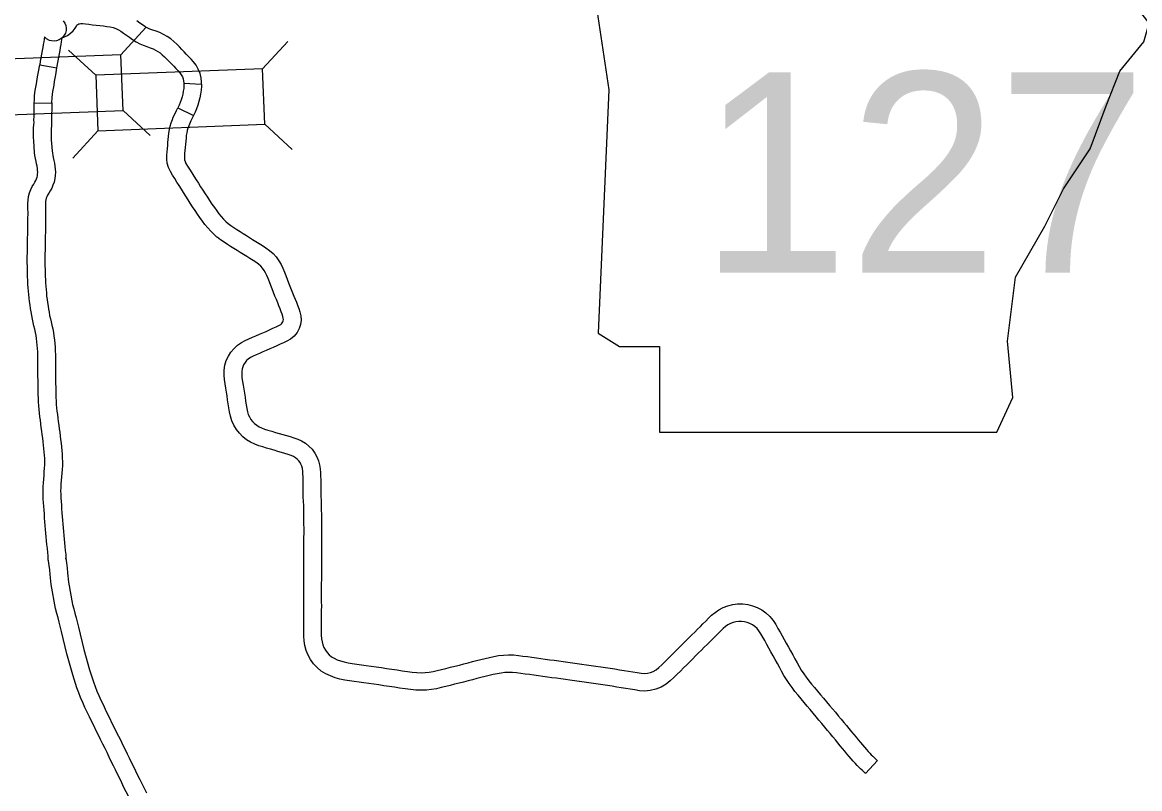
# Model space of a CAD drawing. Extents: x 77230 to 630905, y 790554 to 1662844.
# Drawn here: x 383507 to 399408, y 1446373 to 1457281 of the extents above; entities that cross this region are included whole.
import ezdxf

# ---------------------------------------------------------------- set-up
doc = ezdxf.new("R2010")
doc.units = 0
for name, color, linetype in [('Level 10', 7, 'Continuous'), ('Level 19', 7, 'Continuous'), ('Level 24', 7, 'Continuous')]:
    doc.layers.add(name, color=color, linetype=linetype)

msp = doc.modelspace()

# ---------------------------------------------------------------- linework, layer by layer
at = {"layer": 'Level 10'}
for p, q in [((386056, 1456400), (386057, 1456401)), ((384127, 1449641), (384125, 1449656)), ((383878, 1449617), (383877, 1449632))]:
    msp.add_line(p, q, dxfattribs=at)
for points in [[(384088, 1457302), (384111, 1457269), (384124, 1457234), (384130, 1457197), (384129, 1457163), (384120, 1457128), (384104, 1457096), (384089, 1457077), (384073, 1457059)], [(386057, 1456401), (386057, 1456430), (386050, 1456489), (386037, 1456553), (386009, 1456616), (385979, 1456669), (385943, 1456718), (385908, 1456758), (385874, 1456794), (385841, 1456828), (385809, 1456862), (385776, 1456896), (385742, 1456931), (385705, 1456968), (385665, 1457007), (385620, 1457045), (385569, 1457080), (385517, 1457110), (385463, 1457134), (385412, 1457153), (385366, 1457170), (385323, 1457186), (385284, 1457203), (385249, 1457221), (385215, 1457243), (385178, 1457269), (385138, 1457300)], [(384073, 1457059), (384148, 1457095), (384192, 1457125), (384229, 1457162), (384257, 1457199), (384276, 1457228), (384288, 1457243), (384298, 1457251), (384309, 1457258), (384321, 1457261), (384338, 1457263), (384367, 1457263), (384407, 1457259), (384454, 1457254), (384505, 1457247), (384557, 1457241), (384610, 1457235), (384662, 1457229), (384712, 1457223), (384757, 1457216), (384799, 1457206), (384837, 1457193), (384874, 1457176), (384910, 1457155), (384948, 1457129), (384988, 1457100), (385030, 1457068), (385075, 1457035), (385125, 1457004), (385177, 1456977), (385229, 1456955), (385279, 1456936), (385325, 1456919), (385367, 1456903), (385403, 1456887), (385436, 1456868), (385467, 1456846), (385498, 1456820), (385530, 1456790), (385563, 1456757), (385596, 1456723), (385628, 1456689), (385661, 1456655), (385693, 1456622), (385723, 1456590), (385749, 1456560), (385769, 1456533), (385785, 1456504), (385798, 1456476), (385803, 1456450), (385807, 1456415), (386056, 1456400)], [(384073, 1457059), (384033, 1457031), (383995, 1457018), (383963, 1457013), (383920, 1457016), (383893, 1457024), (383850, 1457047), (383821, 1457076), (383816, 1457039), (383811, 1457004), (383805, 1456966), (383798, 1456925), (383789, 1456878), (383781, 1456827), (383772, 1456778), (383763, 1456727), (383754, 1456677), (384000, 1456634)], [(384000, 1456634), (384018, 1456734), (384027, 1456785), (384035, 1456834), (384044, 1456880), (384052, 1456925), (384058, 1456967), (384064, 1457005), (384073, 1457059)], [(383676, 1456130), (383679, 1456180), (383682, 1456230), (383687, 1456281), (383694, 1456333), (383703, 1456384), (383712, 1456432), (383720, 1456479), (383728, 1456527), (383737, 1456576), (383754, 1456677)], [(383926, 1456134), (383931, 1456209), (383936, 1456252), (383941, 1456295), (383949, 1456340), (383958, 1456388), (383967, 1456437), (383975, 1456486), (383983, 1456535), (384000, 1456634)], [(385807, 1456415), (385807, 1456379), (385804, 1456341), (385798, 1456301), (385790, 1456260), (385780, 1456220), (385767, 1456179), (385754, 1456140), (385739, 1456103), (385721, 1456066)], [(386056, 1456400), (386057, 1456371), (386053, 1456314), (386045, 1456259), (386034, 1456205), (386021, 1456152), (386005, 1456101), (385988, 1456052), (385968, 1456003), (385944, 1455953)], [(383596, 1453456), (383592, 1453504), (383587, 1453556), (383585, 1453610), (383583, 1453658), (383581, 1453707), (383580, 1453758), (383579, 1453807), (383577, 1453857), (383578, 1453906), (383578, 1453951), (383579, 1453996), (383580, 1454039), (383581, 1454082), (383582, 1454125), (383583, 1454166), (383583, 1454214), (383584, 1454260), (383587, 1454297), (383587, 1454334), (383587, 1454376), (383587, 1454418), (383587, 1454461), (383587, 1454505), (383589, 1454541), (383588, 1454577), (383587, 1454619), (383586, 1454662), (383587, 1454706), (383589, 1454752), (383596, 1454802), (383608, 1454852), (383627, 1454900), (383649, 1454942), (383670, 1454977), (383686, 1455005), (383700, 1455031), (383711, 1455055), (383719, 1455077), (383723, 1455097), (383725, 1455121), (383726, 1455146), (383725, 1455172), (383722, 1455200), (383717, 1455232), (383710, 1455267), (383704, 1455300), (383693, 1455343), (383687, 1455386), (383682, 1455426), (383669, 1455593), (383667, 1455644), (383666, 1455686), (383666, 1455730), (383668, 1455774), (383673, 1455827), (383674, 1455854), (383673, 1455894), (383674, 1455940), (383674, 1455986), (383675, 1456032), (383676, 1456130), (383926, 1456134)], [(383926, 1456134), (383925, 1456029), (383924, 1455983), (383924, 1455938), (383923, 1455894), (383924, 1455851), (383922, 1455811), (383918, 1455758), (383916, 1455724), (383916, 1455687), (383916, 1455652), (383919, 1455609), (383931, 1455453), (383935, 1455419), (383939, 1455390), (383948, 1455355), (383956, 1455314), (383963, 1455275), (383970, 1455235), (383975, 1455192), (383977, 1455147), (383975, 1455103), (383970, 1455057), (383959, 1455008), (383943, 1454963), (383925, 1454921), (383905, 1454883), (383884, 1454848), (383867, 1454820), (383855, 1454797), (383847, 1454777), (383842, 1454754), (383838, 1454729), (383837, 1454697), (383836, 1454662), (383837, 1454624), (383838, 1454585), (383839, 1454539), (383837, 1454498), (383837, 1454460), (383837, 1454418), (383837, 1454376), (383837, 1454333), (383837, 1454287), (383834, 1454249), (383833, 1454211), (383833, 1454163), (383832, 1454120), (383831, 1454077), (383830, 1454034), (383829, 1453990), (383828, 1453946), (383828, 1453903), (383827, 1453859), (383829, 1453813), (383830, 1453764), (383831, 1453717), (383833, 1453667), (383835, 1453618), (383836, 1453574), (383841, 1453526), (383845, 1453476)], [(386277, 1454225), (386233, 1454264), (386189, 1454307), (386146, 1454354), (386106, 1454403), (386070, 1454453), (386035, 1454502), (386001, 1454552), (385965, 1454603), (385931, 1454655), (385898, 1454706), (385866, 1454756), (385833, 1454807), (385801, 1454857), (385770, 1454908), (385738, 1454958), (385707, 1455007), (385676, 1455056), (385645, 1455104), (385614, 1455156), (385588, 1455214), (385570, 1455274), (385562, 1455334), (385563, 1455390), (385567, 1455438), (385572, 1455483), (385576, 1455526), (385580, 1455569), (385584, 1455613), (385588, 1455658), (385593, 1455705), (385601, 1455754), (385612, 1455802), (385625, 1455851), (385642, 1455898), (385656, 1455931), (385680, 1455985), (385702, 1456028), (385721, 1456066), (385944, 1455953)], [(385944, 1455953), (385925, 1455915), (385907, 1455879), (385885, 1455831), (385875, 1455807), (385863, 1455774), (385854, 1455741), (385847, 1455708), (385841, 1455672), (385837, 1455633), (385833, 1455591), (385829, 1455546), (385825, 1455501), (385820, 1455457), (385816, 1455415), (385813, 1455378), (385813, 1455349), (385816, 1455326), (385823, 1455302), (385836, 1455273), (385859, 1455235), (385887, 1455190), (385918, 1455141), (385949, 1455091), (385981, 1455041), (386013, 1454991), (386044, 1454941), (386076, 1454891), (386108, 1454841), (386140, 1454792), (386172, 1454744), (386206, 1454694), (386240, 1454645), (386273, 1454598), (386305, 1454555), (386336, 1454516), (386368, 1454481), (386403, 1454447), (386442, 1454413)], [(386436, 1454418), (386476, 1454387), (386516, 1454359), (386560, 1454331), (386605, 1454302), (386650, 1454274), (386696, 1454245), (386740, 1454217), (386785, 1454190), (386832, 1454162), (386879, 1454133), (386926, 1454103), (386974, 1454071), (387024, 1454035), (387075, 1453991), (387120, 1453941), (387158, 1453888), (387190, 1453833), (387216, 1453780), (387238, 1453727), (387258, 1453677), (387277, 1453626), (387297, 1453575), (387316, 1453526), (387335, 1453477), (387354, 1453430), (387372, 1453384), (387390, 1453339), (387408, 1453296), (387425, 1453253), (387441, 1453210), (387458, 1453161), (387470, 1453104), (387473, 1453043), (387466, 1452981), (387447, 1452921), (387418, 1452866), (387376, 1452814), (387324, 1452771), (387271, 1452742), (387224, 1452720), (387177, 1452698), (387129, 1452676), (387079, 1452654), (387029, 1452632), (386978, 1452610), (386929, 1452590), (386881, 1452569), (386834, 1452549), (386791, 1452528), (386753, 1452508), (386723, 1452488), (386699, 1452466), (386677, 1452438), (386657, 1452407), (386643, 1452378), (386634, 1452347), (386629, 1452312), (386629, 1452271), (386633, 1452223), (386640, 1452170), (386648, 1452115), (386658, 1452058), (386667, 1452001), (386676, 1451945), (386684, 1451889), (386692, 1451836), (386701, 1451784), (386711, 1451739), (386723, 1451700), (386740, 1451664), (386761, 1451629), (386785, 1451597), (386813, 1451569), (386843, 1451546), (386876, 1451525), (386913, 1451508), (386955, 1451492), (387003, 1451477), (387056, 1451461), (387108, 1451445), (387160, 1451430), (387213, 1451414), (387265, 1451399), (387317, 1451384), (387371, 1451367), (387426, 1451347), (387482, 1451322), (387536, 1451289), (387586, 1451250), (387631, 1451205), (387672, 1451151), (387700, 1451095), (387722, 1451039), (387737, 1450982), (387746, 1450925), (387750, 1450871), (387752, 1450822), (387753, 1450775), (387753, 1450731)], [(387503, 1450731), (387503, 1450773), (387502, 1450814), (387501, 1450855), (387497, 1450894), (387492, 1450931), (387483, 1450963), (387472, 1450993), (387459, 1451018), (387442, 1451041), (387420, 1451063), (387395, 1451082), (387365, 1451100), (387331, 1451115), (387291, 1451130), (387245, 1451144), (387194, 1451159), (387143, 1451174), (387090, 1451190), (387037, 1451205), (386984, 1451221), (386930, 1451238), (386874, 1451255), (386815, 1451277), (386756, 1451305), (386699, 1451340), (386645, 1451383), (386597, 1451433), (386554, 1451487), (386518, 1451546), (386489, 1451610), (386469, 1451675), (386455, 1451737), (386445, 1451795), (386437, 1451852), (386428, 1451907), (386420, 1451963), (386411, 1452018), (386401, 1452076), (386392, 1452135), (386384, 1452196), (386378, 1452261), (386379, 1452331), (386389, 1452400), (386409, 1452469), (386439, 1452530), (386474, 1452584), (386516, 1452636), (386567, 1452684), (386624, 1452723), (386679, 1452752), (386731, 1452776), (386781, 1452799), (386832, 1452820), (386882, 1452841), (386929, 1452861), (386977, 1452882), (387026, 1452904), (387074, 1452926), (387119, 1452946), (387158, 1452965), (387184, 1452979), (387197, 1452990), (387207, 1453003), (387215, 1453018), (387220, 1453034), (387222, 1453051), (387221, 1453071), (387216, 1453095), (387206, 1453125), (387192, 1453162), (387176, 1453203), (387159, 1453245), (387141, 1453290), (387122, 1453337), (387102, 1453385), (387083, 1453435), (387063, 1453486), (387044, 1453536), (387025, 1453586), (387006, 1453633), (386988, 1453677), (386969, 1453716), (386949, 1453751), (386925, 1453783), (386899, 1453812), (386869, 1453839), (386832, 1453865), (386790, 1453893), (386746, 1453921), (386702, 1453948), (386656, 1453976), (386609, 1454004), (386563, 1454033), (386517, 1454062), (386471, 1454091), (386425, 1454120), (386378, 1454151), (386328, 1454185), (386282, 1454221)], [(383877, 1449632), (383875, 1449688), (383870, 1449736), (383863, 1449791), (383857, 1449848), (383852, 1449903), (383848, 1449957), (383844, 1450010), (383839, 1450063), (383834, 1450119), (383829, 1450173), (383824, 1450230), (383821, 1450284), (383817, 1450337), (383813, 1450392), (383810, 1450444), (383806, 1450497), (383803, 1450554), (383802, 1450612), (383804, 1450670), (383807, 1450725), (383811, 1450780), (383816, 1450833), (383820, 1450885), (383824, 1450934), (383827, 1450981), (383827, 1451026), (383826, 1451071), (383823, 1451118), (383820, 1451166), (383815, 1451214), (383810, 1451263), (383804, 1451312), (383798, 1451362), (383791, 1451413), (383784, 1451463), (383777, 1451514), (383770, 1451565), (383764, 1451617), (383757, 1451668), (383752, 1451719), (383746, 1451772), (383742, 1451824), (383738, 1451877), (383736, 1451930), (383734, 1451983), (383733, 1452034), (383732, 1452085), (383731, 1452137), (383731, 1452188), (383730, 1452239), (383730, 1452290), (383730, 1452342), (383730, 1452393), (383730, 1452443), (383729, 1452494), (383728, 1452544), (383726, 1452592), (383723, 1452640), (383720, 1452688), (383715, 1452735), (383710, 1452781), (383703, 1452824), (383694, 1452867), (383684, 1452913), (383673, 1452961), (383662, 1453009), (383652, 1453058), (383642, 1453106), (383631, 1453160), (383625, 1453208), (383617, 1453256), (383611, 1453307), (383604, 1453357), (383600, 1453408), (383596, 1453456)], [(383845, 1453476), (383849, 1453429), (383853, 1453384), (383859, 1453338), (383865, 1453292), (383873, 1453243), (383878, 1453199), (383887, 1453156), (383896, 1453109), (383906, 1453063), (383917, 1453016), (383927, 1452969), (383939, 1452920), (383949, 1452868), (383957, 1452815), (383964, 1452762), (383969, 1452710), (383973, 1452657), (383976, 1452604), (383978, 1452550), (383979, 1452498), (383979, 1452446), (383980, 1452394), (383980, 1452342), (383980, 1452292), (383980, 1452241), (383981, 1452190), (383981, 1452140), (383982, 1452089), (383983, 1452039), (383984, 1451990), (383985, 1451940), (383988, 1451892), (383991, 1451843), (383995, 1451795), (384000, 1451746), (384006, 1451697), (384012, 1451647), (384018, 1451597), (384025, 1451548), (384032, 1451497), (384039, 1451446), (384045, 1451395), (384052, 1451343), (384059, 1451291), (384064, 1451239), (384069, 1451186), (384073, 1451135), (384076, 1451082), (384077, 1451027), (384077, 1450972), (384073, 1450918), (384069, 1450865), (384065, 1450812), (384060, 1450760), (384057, 1450709), (384054, 1450659), (384052, 1450611), (384053, 1450563), (384056, 1450513), (384060, 1450460), (384063, 1450407), (384066, 1450355), (384071, 1450300), (384073, 1450248), (384078, 1450195), (384083, 1450140), (384088, 1450087), (384093, 1450032), (384097, 1449977), (384102, 1449924), (384106, 1449871), (384112, 1449819), (384118, 1449764), (384124, 1449705), (384127, 1449641)], [(391433, 1447899), (391367, 1447908), (391301, 1447917), (391236, 1447926), (391171, 1447935), (391107, 1447944), (391043, 1447953), (390980, 1447962), (390915, 1447970), (390851, 1447979), (390788, 1447988), (390725, 1447997), (390663, 1448005), (390600, 1448013), (390540, 1448021), (390483, 1448026), (390427, 1448028), (390374, 1448026), (390321, 1448019), (390266, 1448009), (390208, 1447997), (390150, 1447983), (390092, 1447969), (390033, 1447954), (389974, 1447939), (389914, 1447923), (389851, 1447907), (389787, 1447891), (389723, 1447875), (389659, 1447859), (389595, 1447843), (389533, 1447827), (389469, 1447811), (389402, 1447796), (389331, 1447784), (389257, 1447777), (389181, 1447774), (389105, 1447777), (389029, 1447784), (388953, 1447793), (388877, 1447805), (388803, 1447816), (388728, 1447827), (388654, 1447838), (388581, 1447849), (388509, 1447860), (388438, 1447870), (388369, 1447879), (388300, 1447888), (388231, 1447898), (388164, 1447908), (388095, 1447919), (388027, 1447934), (387959, 1447953), (387892, 1447977), (387825, 1448009), (387761, 1448048), (387703, 1448096), (387652, 1448151), (387609, 1448210), (387573, 1448274), (387546, 1448341), (387527, 1448410), (387516, 1448479), (387511, 1448546), (387511, 1448610), (387511, 1448671), (387511, 1448730), (387511, 1448791), (387511, 1448851), (387512, 1448913), (387513, 1448973), (387512, 1449035), (387512, 1449099), (387512, 1449162), (387512, 1449226), (387512, 1449290), (387513, 1449355), (387513, 1449419), (387513, 1449485), (387513, 1449550), (387513, 1449616), (387514, 1449682), (387514, 1449748), (387514, 1449815), (387514, 1449882), (387515, 1449948), (387516, 1450012), (387516, 1450076), (387515, 1450142), (387514, 1450208), (387513, 1450275), (387512, 1450340), (387511, 1450404), (387510, 1450462), (387505, 1450526), (387506, 1450585), (387505, 1450635), (387504, 1450683), (387503, 1450728)], [(387753, 1450734), (387754, 1450688), (387755, 1450638), (387756, 1450584), (387755, 1450534), (387759, 1450475), (387761, 1450409), (387762, 1450344), (387763, 1450278), (387764, 1450213), (387765, 1450145), (387766, 1450078), (387766, 1450011), (387765, 1449945), (387764, 1449880), (387764, 1449814), (387764, 1449748), (387764, 1449681), (387763, 1449615), (387763, 1449549), (387763, 1449484), (387763, 1449419), (387763, 1449354), (387762, 1449290), (387762, 1449226), (387762, 1449162), (387762, 1449099), (387762, 1449037), (387763, 1448973), (387762, 1448910), (387761, 1448850), (387761, 1448790), (387761, 1448730), (387761, 1448670), (387761, 1448611), (387761, 1448557), (387765, 1448508), (387772, 1448463), (387783, 1448422), (387799, 1448382), (387820, 1448345), (387846, 1448310), (387875, 1448278), (387907, 1448252), (387945, 1448229), (387988, 1448208), (388035, 1448191), (388086, 1448177), (388142, 1448165), (388203, 1448155), (388267, 1448145), (388333, 1448136), (388402, 1448127), (388473, 1448117), (388544, 1448107), (388617, 1448097), (388691, 1448086), (388766, 1448074), (388840, 1448063), (388914, 1448052), (388987, 1448041), (389055, 1448032), (389120, 1448027), (389182, 1448024), (389241, 1448026), (389298, 1448032), (389353, 1448041), (389411, 1448055), (389472, 1448070), (389535, 1448086), (389599, 1448102), (389663, 1448118), (389727, 1448133), (389789, 1448149), (389851, 1448165), (389912, 1448181), (389971, 1448196), (390031, 1448212), (390092, 1448227), (390154, 1448241), (390217, 1448254), (390283, 1448267), (390354, 1448275), (390427, 1448278), (390497, 1448276), (390566, 1448270), (390632, 1448261), (390696, 1448253), (390759, 1448244), (390823, 1448235), (390886, 1448227), (390949, 1448218), (391012, 1448209), (391077, 1448201), (391141, 1448192), (391205, 1448183), (391270, 1448174), (391336, 1448165), (391402, 1448156), (391468, 1448146)], [(384125, 1449656), (384136, 1449588), (384147, 1449514), (384152, 1449443), (384164, 1449314), (384222, 1448994), (384238, 1448935), (384256, 1448870), (384273, 1448804), (384306, 1448672), (384383, 1448356), (384465, 1448066), (384520, 1447892), (384545, 1447827), (384569, 1447762), (384596, 1447700), (384626, 1447634), (384656, 1447569), (384686, 1447505), (384844, 1447183), (384874, 1447122), (384910, 1447057), (384939, 1446993), (384969, 1446933), (384998, 1446871), (385028, 1446810), (385058, 1446749), (385088, 1446687), (385118, 1446626), (385148, 1446564), (385178, 1446502), (385240, 1446379), (385272, 1446316)], [(385017, 1446266), (384954, 1446392), (384924, 1446454), (384893, 1446516), (384863, 1446578), (384833, 1446639), (384804, 1446700), (384773, 1446762), (384744, 1446823), (384713, 1446886), (384686, 1446945), (384652, 1447007), (384620, 1447073), (384461, 1447397), (384429, 1447464), (384399, 1447530), (384368, 1447598), (384337, 1447669), (384312, 1447738), (384284, 1447808), (384225, 1447994), (384141, 1448292), (384063, 1448612), (384030, 1448744), (384015, 1448805), (383997, 1448868), (383978, 1448938), (383916, 1449281), (383903, 1449423), (383899, 1449487), (383889, 1449549), (383878, 1449617)], [(391467, 1448147), (391534, 1448137), (391602, 1448128), (391670, 1448119), (391739, 1448109), (391807, 1448098), (391874, 1448088), (391940, 1448077), (392006, 1448066), (392071, 1448056), (392135, 1448045), (392197, 1448035), (392258, 1448025), (392315, 1448017), (392364, 1448014), (392406, 1448017), (392447, 1448026), (392486, 1448043), (392526, 1448066), (392566, 1448098), (392608, 1448137), (392652, 1448180), (392697, 1448225), (392742, 1448270), (392785, 1448313), (392828, 1448356), (392871, 1448399), (392913, 1448441), (392955, 1448482), (392996, 1448523), (393037, 1448563), (393077, 1448603), (393116, 1448642), (393156, 1448681), (393193, 1448720), (393232, 1448759), (393272, 1448800), (393315, 1448841), (393365, 1448883), (393421, 1448920), (393482, 1448952), (393547, 1448977), (393616, 1448995), (393687, 1449004), (393759, 1449003), (393831, 1448994), (393900, 1448977), (393966, 1448951), (394030, 1448917), (394090, 1448874), (394145, 1448824), (394192, 1448767), (394230, 1448708), (394261, 1448653), (394290, 1448601), (394319, 1448549), (394349, 1448496), (394379, 1448442), (394410, 1448388), (394440, 1448333), (394471, 1448277), (394502, 1448221), (394532, 1448165), (394562, 1448111), (394593, 1448060), (394627, 1448009), (394662, 1447960), (394700, 1447910), (394739, 1447861), (394781, 1447811), (394823, 1447761), (394866, 1447711), (394908, 1447660), (394951, 1447610), (394994, 1447559), (395035, 1447510), (395077, 1447460), (395118, 1447411), (395158, 1447364), (395196, 1447317), (395234, 1447272), (395271, 1447228), (395307, 1447184), (395341, 1447143), (395373, 1447104), (395404, 1447066), (395434, 1447030), (395464, 1446995), (395492, 1446962), (395519, 1446931), (395543, 1446904), (395567, 1446879), (395589, 1446856), (395609, 1446837), (395629, 1446818), (395646, 1446802), (395660, 1446789), (395669, 1446781), (395674, 1446776), (395676, 1446774), (395507, 1446590)], [(395507, 1446590), (395505, 1446592), (395499, 1446597), (395489, 1446607), (395474, 1446620), (395457, 1446636), (395437, 1446655), (395413, 1446679), (395386, 1446705), (395359, 1446734), (395331, 1446766), (395302, 1446799), (395273, 1446833), (395243, 1446869), (395212, 1446906), (395180, 1446945), (395148, 1446985), (395114, 1447026), (395079, 1447068), (395043, 1447112), (395005, 1447157), (394966, 1447203), (394926, 1447251), (394885, 1447299), (394844, 1447349), (394802, 1447398), (394760, 1447448), (394717, 1447499), (394675, 1447549), (394632, 1447600), (394589, 1447651), (394546, 1447703), (394503, 1447756), (394461, 1447811), (394421, 1447868), (394382, 1447926), (394346, 1447986), (394313, 1448045), (394283, 1448101), (394252, 1448156), (394222, 1448211), (394192, 1448266), (394161, 1448320), (394131, 1448373), (394101, 1448427), (394072, 1448480), (394043, 1448531), (394016, 1448579), (393990, 1448618), (393963, 1448651), (393932, 1448680), (393899, 1448703), (393862, 1448723), (393823, 1448738), (393784, 1448748), (393743, 1448754), (393702, 1448754), (393662, 1448749), (393623, 1448739), (393586, 1448724), (393549, 1448705), (393515, 1448683), (393482, 1448655), (393447, 1448621), (393410, 1448584), (393372, 1448545), (393333, 1448505), (393293, 1448465), (393253, 1448425), (393212, 1448385), (393171, 1448345), (393131, 1448305), (393089, 1448264), (393048, 1448222), (393006, 1448180), (392962, 1448136), (392918, 1448092), (392873, 1448048), (392828, 1448003), (392781, 1447956), (392728, 1447907), (392668, 1447860), (392599, 1447819), (392524, 1447788), (392444, 1447769), (392364, 1447763), (392289, 1447768), (392222, 1447778), (392158, 1447788), (392094, 1447798), (392030, 1447809), (391966, 1447820), (391900, 1447830), (391834, 1447841), (391768, 1447851), (391702, 1447861), (391635, 1447871), (391568, 1447881), (391501, 1447890), (391434, 1447899)]]:
    msp.add_lwpolyline(points, dxfattribs=at)
at = {"layer": 'Level 19'}
for p, q in [((384908, 1456819), (385267, 1457207)), ((386927, 1456621), (387285, 1457009)), ((384552, 1456527), (384165, 1456885)), ((384940, 1456028), (385327, 1455670)), ((384584, 1455736), (384225, 1455348)), ((386958, 1455830), (387346, 1455471))]:
    msp.add_line(p, q, dxfattribs=at)
for points in [[(382565, 1455934), (384940, 1456028), (384908, 1456819), (382534, 1456726)], [(384584, 1455736), (386958, 1455830), (386927, 1456621), (384552, 1456527)]]:
    msp.add_lwpolyline(points, close=True, dxfattribs=at)
at = {"layer": 'Level 24'}
msp.add_lwpolyline([(391511, 1458604), (391853, 1456320), (391701, 1452856), (392006, 1452665), (392577, 1452665), (392577, 1451447), (397373, 1451447), (397601, 1451942), (397525, 1452742), (397639, 1453655), (398058, 1454378), (398324, 1454911), (398705, 1455482), (398933, 1456091), (399124, 1456586), (399466, 1457005), (399543, 1457271), (399390, 1457462), (398210, 1457462), (398477, 1457995), (398515, 1458337), (398357, 1458600)], close=True, dxfattribs=at)

# ---------------------------------------------------------------- texts
msp.add_text('127', height=2851.2, dxfattribs=at).set_placement((393147, 1453718))

doc.saveas('drawing.dxf')
